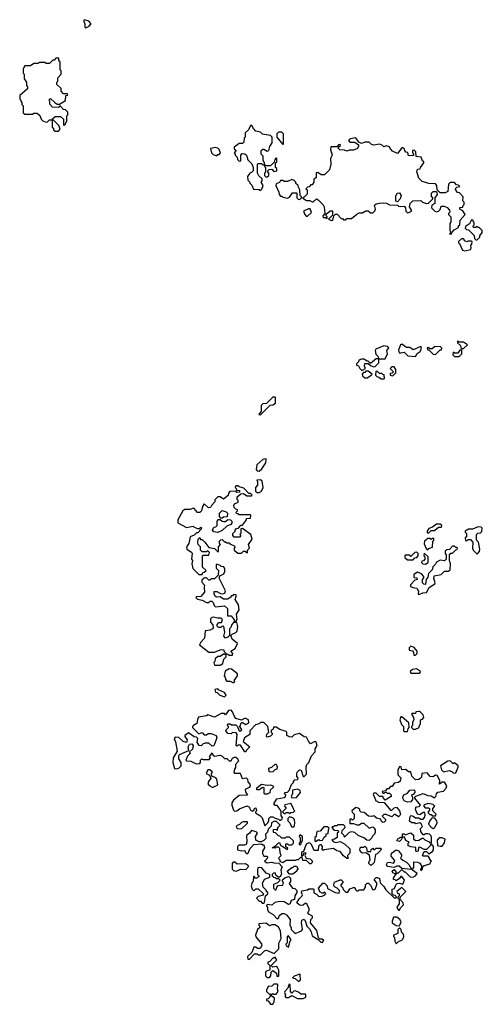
# Model space of a CAD drawing. Extents: x 2889633 to 3052318, y 540750 to 918690.
# Tile 323 of 656: x 2907990 to 2912112, y 797400 to 806172. Entities that reach past the tile are written whole.
import ezdxf

# ---------------------------------------------------------------- set-up
doc = ezdxf.new("R2010")
doc.units = 0

msp = doc.modelspace()

# ---------------------------------------------------------------- linework, layer by layer
at = {"layer": '0CON02XD'}
for points in [[(2908575, 806100), (2908585, 806102.5), (2908610, 806115), (2908627.5, 806135), (2908605, 806157.5), (2908568.3, 806171.7), (2908560, 806165), (2908560, 806155), (2908570, 806135), (2908570, 806105), (2908575, 806100)], [(2908385, 805230), (2908398.3, 805241.7), (2908400, 805255), (2908410, 805265), (2908410, 805315), (2908420, 805325), (2908418.3, 805348.3), (2908398.3, 805368.3), (2908381.7, 805371.7), (2908355, 805400), (2908345, 805400), (2908335, 805390), (2908281.7, 805391.7), (2908258.3, 805418.3), (2908260, 805445), (2908250, 805455), (2908265, 805470), (2908303, 805433), (2908325, 805420), (2908345, 805420), (2908398.3, 805451.7), (2908400, 805495), (2908420, 805500), (2908415, 805510), (2908381.7, 805511.7), (2908360, 805535), (2908358.3, 805558.3), (2908320, 805595), (2908320, 805615), (2908330, 805625), (2908330, 805655), (2908360, 805685), (2908360, 805715), (2908350, 805725), (2908350, 805795), (2908340, 805805), (2908338.3, 805828.3), (2908311.7, 805828.3), (2908298.3, 805811.7), (2908285, 805810), (2908255, 805780), (2908225, 805780), (2908215, 805790), (2908165, 805790), (2908155, 805780), (2908115, 805780), (2908085, 805760), (2908035, 805760), (2908020, 805735), (2908020, 805695), (2908030, 805685), (2908030, 805645), (2908050, 805615), (2908050, 805585), (2908060, 805575), (2908060, 805555), (2907990, 805495), (2907990, 805465), (2908000, 805455), (2908000, 805445), (2908010, 805435), (2908010, 805415), (2908020, 805405), (2908021.7, 805341.7), (2908035, 805330), (2908105, 805330), (2908115, 805340), (2908145, 805340), (2908168.3, 805318.3), (2908180, 805285), (2908195, 805270), (2908225, 805260), (2908238.3, 805261.7), (2908255, 805280), (2908280, 805280), (2908281.7, 805288.3), (2908305, 805310), (2908355, 805310), (2908380, 805285), (2908380, 805235), (2908385, 805230)], [(2908335, 805180), (2908350, 805195), (2908338.3, 805228.3), (2908288.3, 805278.3), (2908280, 805280), (2908280, 805215), (2908290, 805205), (2908291.7, 805191.7), (2908305, 805180), (2908335, 805180)], [(2910135, 804650), (2910148.3, 804661.7), (2910160, 804695), (2910140, 804725), (2910150, 804735), (2910150, 804755), (2910121.7, 804781.7), (2910110, 804805), (2910110, 804885), (2910115, 804890), (2910145, 804890), (2910155, 804880), (2910170, 804880), (2910170, 804895), (2910158.3, 804918.3), (2910160, 804955), (2910140, 804975), (2910140, 805005), (2910155, 805017.5), (2910165, 805017.5), (2910195, 805000), (2910210, 805005), (2910218.3, 805041.7), (2910240, 805075), (2910240, 805125), (2910225, 805140), (2910153, 805153), (2910135, 805170), (2910095, 805180), (2910071.7, 805201.7), (2910058.3, 805228.3), (2910045, 805230), (2910028.3, 805191.7), (2910000, 805165), (2910000, 805125), (2909990, 805115), (2909988.3, 805081.7), (2909975, 805070), (2909945, 805070), (2909900, 805035), (2909901.7, 805021.7), (2909920, 805005), (2909900, 804985), (2909910, 804975), (2909910, 804965), (2909928.3, 804948.3), (2909930, 804925), (2909945, 804910), (2909960, 804915), (2909960, 804965), (2909971.7, 804978.3), (2909997, 804977), (2910010, 804965), (2910023, 804923), (2910058.3, 804888.3), (2910070, 804855), (2910070, 804825), (2910055, 804810), (2910040, 804805), (2910020, 804775), (2910023, 804743), (2910040, 804725), (2910040, 804715), (2910058.3, 804698.3), (2910071.7, 804661.7), (2910125, 804660), (2910135, 804650)], [(2910335, 805060), (2910340, 805065), (2910340, 805155), (2910325, 805170), (2910295, 805170), (2910280, 805155), (2910280, 805125), (2910335, 805060)], [(2911835, 804260), (2911841.7, 804278.3), (2911861.7, 804298.3), (2911898.3, 804321.7), (2911900, 804335), (2911910, 804345), (2911913, 804387), (2911960, 804435), (2911938.3, 804468.3), (2911910, 804485), (2911911.7, 804498.3), (2911938.3, 804501.7), (2911940, 804515), (2911950, 804525), (2911950, 804545), (2911938.3, 804558.3), (2911940, 804595), (2911908.3, 804628.3), (2911891.7, 804631.7), (2911870, 804665), (2911885, 804680), (2911910, 804685), (2911898.3, 804698.3), (2911881.7, 804701.7), (2911865, 804720), (2911825, 804720), (2911810, 804705), (2911805, 804640), (2911781.7, 804628.3), (2911735, 804630), (2911710, 804655), (2911707.5, 804695), (2911695, 804710), (2911635, 804712.5), (2911575, 804730), (2911545, 804760), (2911527.5, 804815), (2911535, 804840), (2911558.3, 804841.7), (2911560, 804855), (2911590, 804895), (2911590, 804905), (2911580, 804915), (2911568.3, 804948.3), (2911521.7, 804951.7), (2911520, 804995), (2911505, 805010), (2911490, 805005), (2911490, 804985), (2911500, 804975), (2911498.3, 804961.7), (2911455, 804960), (2911448.3, 804988.3), (2911431.7, 804991.7), (2911420, 805005), (2911418.3, 805018.3), (2911405, 805030), (2911395, 805030), (2911355, 804980), (2911310.7, 805000.7), (2911290, 805025), (2911285, 805040), (2911255, 805047.5), (2911235, 805040), (2911220, 805055), (2911195, 805062.5), (2911145, 805052.5), (2911125, 805060), (2911105, 805080), (2911065, 805080), (2911035, 805070), (2911011.7, 805081.7), (2910985, 805120), (2910935, 805110), (2910920, 805095), (2910931.7, 805081.7), (2910975, 805080), (2911008.3, 805058.3), (2911010, 805045), (2911000, 805025), (2910965, 805010), (2910925, 805010), (2910905, 805000), (2910885, 805010), (2910841.7, 805011.7), (2910830, 805025), (2910830, 805035), (2910848.3, 805051.7), (2910845, 805060), (2910831.7, 805058.3), (2910815, 805040), (2910761.7, 805038.3), (2910760, 805015), (2910772.5, 804965), (2910760, 804935), (2910762.5, 804885), (2910750, 804835), (2910705, 804790), (2910675, 804790), (2910645, 804810), (2910631.7, 804808.3), (2910630, 804765), (2910611.7, 804748.3), (2910610, 804725), (2910595, 804700), (2910585, 804700), (2910568.3, 804681.7), (2910555, 804680), (2910540, 804665), (2910550, 804655), (2910551.7, 804618.3), (2910525, 804590), (2910511.7, 804588.3), (2910511.7, 804581.7), (2910545, 804560), (2910575, 804560), (2910595, 804550), (2910605, 804550), (2910633, 804577), (2910648.3, 804568.3), (2910693, 804523), (2910702.5, 804505), (2910710, 804445), (2910690, 804425), (2910695, 804410), (2910715, 804410), (2910728.3, 804401.7), (2910730, 804415), (2910720, 804425), (2910721.7, 804438.3), (2910755, 804470), (2910778.3, 804468.3), (2910778.3, 804431.7), (2910740, 804395), (2910765, 804382.5), (2910780, 804385), (2910790, 804425), (2910805, 804440), (2910818.3, 804438.3), (2910855, 804400), (2910865, 804400), (2910875, 804390), (2910895, 804390), (2910905, 804400), (2910945, 804400), (2910995, 804440), (2911015, 804450), (2911045, 804450), (2911075, 804470), (2911095, 804470), (2911115, 804450), (2911135, 804450), (2911155, 804470), (2911160, 804485), (2911151.7, 804518.3), (2911165, 804530), (2911195, 804537.5), (2911235, 804540), (2911257, 804537), (2911285, 804522.5), (2911355, 804520), (2911365, 804510), (2911385, 804507.5), (2911415, 804510), (2911427, 804497), (2911430, 804465), (2911445, 804450), (2911457, 804453), (2911480, 804465), (2911480, 804475), (2911462.5, 804505), (2911470, 804535), (2911491.7, 804558.3), (2911565, 804560), (2911580, 804545), (2911613, 804533), (2911631.7, 804538.3), (2911670, 804575), (2911670, 804585), (2911660, 804595), (2911660, 804625), (2911675, 804640), (2911705, 804640), (2911710, 804615), (2911690, 804585), (2911690, 804535), (2911661.7, 804518.3), (2911660, 804495), (2911690, 804465), (2911705, 804460), (2911720, 804465), (2911735, 804480), (2911745, 804510), (2911771.7, 804511.7), (2911799.3, 804499.3), (2911820, 804475), (2911821.7, 804458.3), (2911810, 804445), (2911810, 804435), (2911830, 804415), (2911832.5, 804395), (2911831.7, 804368.3), (2911822.5, 804355), (2911822.5, 804295), (2911830, 804275), (2911820, 804265), (2911835, 804260)], [(2909745, 804960), (2909755, 804970), (2909768.3, 804971.7), (2909780, 804985), (2909766.4, 805016.4), (2909755, 805027.5), (2909735, 805032.5), (2909690, 805025), (2909700, 804985), (2909715, 804970), (2909745, 804960)], [(2910185, 804770), (2910195, 804772.5), (2910210, 804785), (2910210, 804805), (2910200, 804815), (2910200, 804825), (2910211.7, 804838.3), (2910235, 804840), (2910255, 804820), (2910280, 804825), (2910280, 804845), (2910270, 804855), (2910270, 804895), (2910280, 804905), (2910280, 804935), (2910275, 804940), (2910263, 804927), (2910258.3, 804901.7), (2910225, 804870), (2910185, 804870), (2910170, 804880), (2910170, 804865), (2910180, 804855), (2910180, 804815), (2910170, 804805), (2910170, 804785), (2910185, 804770)], [(2910485, 804570), (2910500, 804585), (2910500, 804595), (2910490, 804605), (2910487, 804657), (2910470, 804685), (2910470, 804695), (2910451.7, 804711.7), (2910450, 804725), (2910435, 804740), (2910415, 804747.5), (2910375, 804730), (2910345, 804730), (2910335, 804740), (2910315, 804740), (2910305, 804720), (2910275, 804710), (2910272.5, 804695), (2910300, 804635), (2910303, 804613), (2910315, 804600), (2910325, 804600), (2910335, 804590), (2910375, 804582.5), (2910395, 804590), (2910421.7, 804628.3), (2910455, 804630), (2910460, 804625), (2910460, 804585), (2910471.7, 804571.7), (2910485, 804570)], [(2911355, 804550), (2911340, 804555), (2911340.7, 804599.3), (2911353.6, 804626.4), (2911375, 804630), (2911387.5, 804605), (2911380, 804575), (2911355, 804550)], [(2910555, 804420), (2910590, 804455), (2910577, 804487), (2910563, 804487), (2910520, 804465), (2910530, 804435), (2910541.7, 804421.7), (2910555, 804420)], [(2912065, 804210), (2912090, 804235), (2912090, 804245), (2912110, 804275), (2912110, 804295), (2912085, 804320), (2912075, 804320), (2912065, 804330), (2912055, 804320), (2912031.7, 804321.7), (2912030, 804335), (2912040, 804345), (2912040, 804365), (2912030, 804375), (2912030, 804385), (2912015, 804390), (2911998.3, 804351.7), (2911961.7, 804328.3), (2911960, 804315), (2911971.7, 804301.7), (2911988.3, 804298.3), (2912038.3, 804248.3), (2912041.7, 804221.7), (2912055, 804210), (2912065, 804210)], [(2911955, 804113.8), (2912007.5, 804125), (2912012.5, 804135), (2912010, 804165), (2912017, 804173), (2912020, 804195), (2912015, 804200), (2911985, 804200), (2911973, 804193), (2911951.7, 804201.7), (2911948.3, 804218.3), (2911925, 804220), (2911900, 804195), (2911900, 804185), (2911908.3, 804178.3), (2911935, 804117.5), (2911955, 804113.8)], [(2911245, 803150), (2911267.5, 803195), (2911260, 803225), (2911278.3, 803248.3), (2911265, 803260), (2911235, 803267.5), (2911163.6, 803236.4), (2911157.5, 803225), (2911163, 803193), (2911180, 803175), (2911190, 803150), (2911245, 803150)], [(2911515, 803170), (2911530.7, 803199.3), (2911557.5, 803215), (2911570, 803245), (2911565, 803260), (2911495, 803230), (2911465, 803250), (2911435, 803250), (2911395, 803282.5), (2911383.6, 803276.4), (2911363.6, 803226.4), (2911370, 803205), (2911385, 803202.5), (2911415, 803210), (2911448.3, 803178.3), (2911515, 803170)], [(2911695, 803190), (2911735, 803230), (2911748.3, 803231.7), (2911750, 803245), (2911735, 803260), (2911685, 803257.5), (2911665, 803240), (2911645, 803240), (2911635, 803250), (2911621.7, 803248.3), (2911625, 803230), (2911638.3, 803228.3), (2911675, 803192.5), (2911695, 803190)], [(2911865, 803170), (2911905, 803172.5), (2911930, 803195), (2911928.3, 803228.3), (2911911.7, 803228.3), (2911895, 803200), (2911865, 803200), (2911851.7, 803208.3), (2911850, 803185), (2911865, 803170)], [(2911935, 803240), (2911945, 803242.5), (2911980, 803275), (2911945, 803300), (2911905, 803300), (2911891.7, 803308.3), (2911891.7, 803291.7), (2911918.3, 803268.3), (2911921.7, 803251.7), (2911935, 803240)], [(2911045, 803050), (2911070, 803065), (2911062.5, 803085), (2911065, 803110), (2911095, 803110), (2911115, 803090), (2911145, 803080), (2911158.3, 803081.7), (2911190, 803115), (2911190, 803150), (2911165, 803150), (2911115, 803110), (2911095, 803130), (2911085, 803130), (2911055, 803147.5), (2911035, 803147.5), (2911011.7, 803138.3), (2911010, 803125), (2910990, 803105), (2910990, 803095), (2911008.3, 803088.3), (2911020, 803065), (2911035, 803050), (2911045, 803050)], [(2911315, 803000), (2911340, 803025), (2911340, 803055), (2911325, 803080), (2911305, 803080), (2911290, 803065), (2911320, 803035), (2911308.3, 803021.7), (2911291.7, 803018.3), (2911290, 803005), (2911315, 803000)], [(2911065, 802980), (2911085, 802982.5), (2911110, 802995), (2911130, 803015), (2911095, 803040), (2911075, 803040), (2911065, 803030), (2911051.7, 803028.3), (2911040, 803015), (2911045, 803000), (2911065, 802980)], [(2911210.7, 802970.7), (2911235, 802972.5), (2911240, 802975), (2911238.3, 803008.3), (2911225, 803010), (2911215, 803020), (2911195, 803020), (2911175, 803040), (2911161.7, 803038.3), (2911160, 803005), (2911171.7, 802991.7), (2911188.3, 802988.3), (2911210.7, 802970.7)], [(2910135, 802650), (2910221.7, 802738.3), (2910245, 802740), (2910270, 802755), (2910270, 802805), (2910265, 802810), (2910245, 802810), (2910188.3, 802751.7), (2910155, 802750), (2910140, 802735), (2910140, 802685), (2910120, 802655), (2910135, 802650)], [(2910125, 802150), (2910148.8, 802171.2), (2910182.5, 802225), (2910185, 802260), (2910155, 802252.5), (2910104.1, 802205.9), (2910097.5, 802165), (2910105, 802152.5), (2910125, 802150)], [(2909615, 801230), (2909621.7, 801248.3), (2909635, 801250), (2909650, 801265), (2909620, 801295), (2909620, 801395), (2909625, 801400), (2909675, 801400), (2909680, 801425), (2909665, 801440), (2909655, 801430), (2909615, 801430), (2909600, 801445), (2909600, 801475), (2909580, 801495), (2909577.5, 801515), (2909580, 801545), (2909595, 801560), (2909601.7, 801541.7), (2909615, 801540), (2909638.3, 801518.3), (2909675, 801470), (2909725, 801460), (2909755, 801430), (2909760, 801435), (2909760, 801475), (2909780, 801495), (2909770, 801505), (2909770, 801525), (2909781.7, 801538.3), (2909795, 801540), (2909815, 801520), (2909825, 801520), (2909835, 801510), (2909855, 801510), (2909865, 801500), (2909898.3, 801488.3), (2909910, 801475), (2909900, 801465), (2909900, 801445), (2909935, 801420), (2909965, 801420), (2909985, 801437.5), (2909997, 801437), (2910018.3, 801421.7), (2910020, 801445), (2910037.5, 801465), (2910030, 801495), (2910060, 801545), (2910050, 801585), (2909975, 801640), (2909960, 801635), (2909960, 801595), (2909950, 801585), (2909960, 801575), (2909948.3, 801561.7), (2909901.7, 801561.7), (2909890, 801575), (2909890, 801595), (2909910, 801615), (2909910, 801625), (2909921.7, 801638.3), (2909938.3, 801641.7), (2909961.7, 801668.3), (2909975, 801670), (2910010, 801715), (2910011.7, 801728.3), (2910045, 801730), (2910050, 801755), (2910045, 801760), (2909945, 801760), (2909935, 801770), (2909921.7, 801771.7), (2909920, 801785), (2909930, 801795), (2909930, 801805), (2909915, 801810), (2909900, 801825), (2909897.5, 801845), (2909905, 801857.5), (2909937, 801873), (2909937, 801887), (2909928.3, 801898.3), (2909928.3, 801921.7), (2909961.7, 801948.3), (2909985, 801950), (2910015, 801930), (2910055, 801930), (2910060, 801935), (2910045, 801950), (2910031.7, 801951.7), (2909988.3, 801998.3), (2909945, 802010), (2909935, 802020), (2909915, 802020), (2909910, 802005), (2909920, 801995), (2909921.7, 801981.7), (2909948.3, 801978.3), (2909948.3, 801961.7), (2909925, 801960), (2909915, 801970), (2909863, 801967), (2909850, 801955), (2909848.3, 801931.7), (2909805, 801900), (2909775, 801920), (2909755, 801920), (2909730, 801895), (2909730, 801875), (2909700, 801845), (2909690, 801825), (2909673, 801823), (2909635, 801857.5), (2909617.5, 801835), (2909610, 801795), (2909595, 801780), (2909575, 801780), (2909545, 801817.5), (2909535, 801820), (2909507.5, 801807.5), (2909461.7, 801808.3), (2909442.3, 801797.7), (2909397.5, 801715), (2909398.3, 801688.3), (2909475, 801647.5), (2909535, 801660), (2909545, 801650), (2909575, 801640), (2909595, 801640), (2909605, 801650), (2909610, 801645), (2909608.3, 801631.7), (2909578.3, 801601.7), (2909565, 801600), (2909545, 801580), (2909510, 801565), (2909497.5, 801505), (2909482.5, 801485), (2909477.5, 801465), (2909480, 801455), (2909519.3, 801429.3), (2909527, 801417), (2909520, 801365), (2909530, 801355), (2909522.5, 801325), (2909531.7, 801281.7), (2909585, 801230), (2909615, 801230)], [(2910125, 801960), (2910145, 801972.5), (2910160, 802005), (2910151.7, 802061.7), (2910135, 802072.5), (2910101.7, 802068.3), (2910110, 802055), (2910110, 802025), (2910090, 802005), (2910091.7, 801971.7), (2910105, 801960), (2910125, 801960)], [(2909795, 801730), (2909781.7, 801731.7), (2909770, 801745), (2909770, 801775), (2909795, 801800), (2909828.3, 801788.3), (2909840, 801775), (2909838.3, 801741.7), (2909805, 801740), (2909795, 801730)], [(2909755, 801602.5), (2909718.3, 801608.3), (2909707.5, 801625), (2909720.7, 801649.3), (2909737, 801653), (2909750, 801665), (2909750, 801705), (2909761.7, 801718.3), (2909775, 801720), (2909793, 801703), (2909805, 801700), (2909825, 801700), (2909845, 801720), (2909867, 801717), (2909880, 801705), (2909880, 801685), (2909870, 801675), (2909835, 801660), (2909795, 801620), (2909755, 801602.5)], [(2911635, 801600), (2911655, 801620), (2911685, 801620), (2911708.3, 801641.7), (2911725, 801650), (2911748.3, 801651.7), (2911750, 801665), (2911737, 801677), (2911705, 801677.5), (2911668.3, 801651.7), (2911635, 801640), (2911620, 801615), (2911621.7, 801601.7), (2911635, 801600)], [(2912065, 801410), (2912087, 801433), (2912090, 801455), (2912077, 801517), (2912060, 801535), (2912060, 801585), (2912073, 801597), (2912095, 801600), (2912108.3, 801611.7), (2912111.7, 801641.7), (2912101.7, 801651.7), (2912075, 801652.5), (2912025, 801632.5), (2911988.3, 801631.7), (2911960, 801615), (2911960, 801605), (2911970, 801595), (2911970, 801565), (2911960, 801555), (2911961.7, 801531.7), (2911975, 801530), (2911985, 801540), (2912005, 801540), (2912028.3, 801518.3), (2912023, 801463), (2912030, 801445), (2912065, 801410)], [(2911545, 801050), (2911555, 801052.5), (2911583, 801067), (2911615, 801070), (2911637, 801113), (2911690, 801145), (2911692.5, 801155), (2911680, 801195), (2911681.7, 801218.3), (2911745, 801230), (2911775, 801260), (2911811.7, 801258.3), (2911825, 801270), (2911827.5, 801325), (2911820, 801355), (2911820, 801405), (2911831.7, 801418.3), (2911845, 801420), (2911875, 801450), (2911888.3, 801451.7), (2911890, 801465), (2911885, 801470), (2911875, 801470), (2911865, 801480), (2911845, 801480), (2911818.3, 801451.7), (2911795, 801450), (2911781.7, 801438.3), (2911780, 801415), (2911790, 801405), (2911790, 801365), (2911775, 801350), (2911735, 801357.5), (2911705, 801340), (2911695, 801320), (2911671.7, 801298.3), (2911665, 801270), (2911633, 801237), (2911627.5, 801205), (2911610, 801185), (2911605, 801140), (2911591.7, 801141.7), (2911580, 801155), (2911580, 801185), (2911591.7, 801198.3), (2911591.7, 801211.7), (2911570, 801235), (2911535, 801250), (2911501.7, 801228.3), (2911501.7, 801201.7), (2911528.3, 801198.3), (2911530, 801185), (2911511.7, 801178.3), (2911471.7, 801138.3), (2911473, 801123), (2911493, 801113), (2911528.3, 801108.3), (2911541.7, 801081.7), (2911540, 801055), (2911545, 801050)], [(2911625, 801450), (2911635, 801460), (2911668.3, 801471.7), (2911670, 801525), (2911680, 801535), (2911678.3, 801548.3), (2911665, 801550), (2911655, 801540), (2911645, 801550), (2911625, 801550), (2911597.5, 801525), (2911593, 801503), (2911611.7, 801461.7), (2911625, 801450)], [(2911495, 801360), (2911511.7, 801378.3), (2911528.3, 801381.7), (2911540, 801395), (2911540, 801415), (2911527, 801427), (2911510, 801425), (2911475, 801390), (2911465, 801400), (2911425, 801400), (2911420, 801395), (2911421.7, 801381.7), (2911445, 801360), (2911495, 801360)], [(2911605, 801322.5), (2911630, 801335), (2911630, 801385), (2911595, 801420), (2911590, 801395), (2911600, 801385), (2911600, 801365), (2911588.3, 801351.7), (2911571.7, 801348.3), (2911570, 801335), (2911583, 801323), (2911605, 801322.5)], [(2909915, 800810), (2909927, 800827), (2909922.5, 800875), (2909946.7, 800915), (2909939.5, 800959.5), (2909910, 801005), (2909920, 801035), (2909918.3, 801048.3), (2909895, 801050), (2909885, 801040), (2909875, 801040), (2909868.3, 801021.7), (2909855, 801020), (2909845, 801010), (2909805, 801010), (2909775, 801030), (2909745, 801027.5), (2909733.3, 801033.3), (2909723, 801053), (2909723, 801077), (2909747, 801077), (2909778.3, 801058.3), (2909795, 801057.5), (2909816.4, 801063.6), (2909822.5, 801085), (2909767.5, 801195), (2909771.7, 801218.3), (2909807.5, 801235), (2909816.7, 801255), (2909817, 801277), (2909808.3, 801298.3), (2909785, 801300), (2909775, 801310), (2909745, 801320), (2909740, 801315), (2909740, 801285), (2909760, 801265), (2909758.3, 801221.7), (2909725, 801190), (2909695, 801190), (2909685, 801180), (2909675, 801180), (2909655, 801200), (2909645, 801200), (2909633, 801197), (2909611.7, 801178.3), (2909611.7, 801161.7), (2909637.5, 801135), (2909632.5, 801115), (2909637, 801073), (2909605, 801032.5), (2909565, 801030), (2909560, 801025), (2909575, 801010), (2909615, 801000), (2909655, 800980), (2909675, 800980), (2909688.3, 800991.7), (2909701.7, 800991.7), (2909715, 800980), (2909723, 800953), (2909735, 800940), (2909815, 800950), (2909840, 800925), (2909841.7, 800861.7), (2909875, 800860), (2909900, 800825), (2909901.7, 800811.7), (2909915, 800810)], [(2909885, 800510), (2909890, 800525), (2909870, 800545), (2909910, 800570), (2909930, 800615), (2909883.6, 800653.6), (2909870, 800685), (2909881.7, 800698.3), (2909917, 800713), (2909927.5, 800725), (2909933.3, 800765), (2909925, 800800), (2909895, 800800), (2909880, 800785), (2909871.7, 800758.3), (2909860, 800745), (2909860, 800685), (2909845, 800670), (2909825, 800662.5), (2909808.3, 800678.3), (2909817.5, 800715), (2909810, 800765), (2909795, 800770), (2909781.7, 800758.3), (2909765, 800757.5), (2909753.6, 800763.6), (2909750, 800775), (2909750, 800785), (2909765, 800800), (2909788.3, 800801.7), (2909798.3, 800828.3), (2909785, 800840), (2909755, 800840), (2909715, 800850), (2909703, 800847), (2909690, 800835), (2909690, 800805), (2909711.7, 800781.7), (2909712.5, 800755), (2909706.4, 800743.6), (2909686.4, 800733.6), (2909641.7, 800728.3), (2909637, 800663), (2909602.5, 800625), (2909593, 800603), (2909675, 800537.5), (2909725, 800537.5), (2909775, 800557.5), (2909805, 800560), (2909811.7, 800541.7), (2909831.7, 800521.7), (2909845, 800520), (2909855, 800510), (2909885, 800510)], [(2909775, 800420), (2909800, 800435), (2909810, 800475), (2909830, 800495), (2909828.3, 800508.3), (2909815, 800520), (2909805, 800520), (2909775, 800500), (2909755, 800500), (2909733, 800477), (2909730, 800455), (2909720, 800445), (2909725, 800420), (2909775, 800420)], [(2911515, 800510), (2911530, 800525), (2911530, 800545), (2911505, 800580), (2911475, 800590), (2911460, 800575), (2911460, 800555), (2911488.3, 800548.3), (2911500, 800535), (2911501.7, 800511.7), (2911515, 800510)], [(2909895, 800262.5), (2909907.5, 800275), (2909900, 800285), (2909930, 800325), (2909930, 800345), (2909877, 800387), (2909855, 800390), (2909821.7, 800368.3), (2909812.5, 800325), (2909820, 800315), (2909823, 800293), (2909835, 800280), (2909865, 800280), (2909895, 800262.5)], [(2911555, 800350), (2911560, 800365), (2911525, 800387.5), (2911488.3, 800381.7), (2911470, 800365), (2911475, 800350), (2911555, 800350)], [(2909815, 800140), (2909830, 800155), (2909815, 800177.5), (2909761.7, 800201.7), (2909755, 800210), (2909730, 800205), (2909735, 800180), (2909748.3, 800178.3), (2909773.3, 800153.3), (2909815, 800140)], [(2910175, 798990), (2910197, 799013), (2910210, 799035), (2910210, 799055), (2910225, 799070), (2910245, 799070), (2910265, 799057.5), (2910295, 799050), (2910305, 799040), (2910315, 799040), (2910328.3, 799051.7), (2910330, 799065), (2910318.3, 799078.3), (2910320, 799115), (2910310, 799135), (2910285, 799170), (2910265, 799170), (2910253, 799187), (2910280, 799230), (2910347, 799243), (2910358.3, 799251.7), (2910360, 799265), (2910350, 799275), (2910351.7, 799288.3), (2910375, 799290), (2910390, 799305), (2910411.7, 799358.3), (2910430, 799375), (2910430, 799385), (2910441.7, 799398.3), (2910468.3, 799401.7), (2910470, 799415), (2910458.3, 799428.3), (2910458.3, 799451.7), (2910463, 799467), (2910481.7, 799488.3), (2910497, 799487), (2910515, 799430), (2910525, 799430), (2910545, 799450), (2910542.5, 799515), (2910547.5, 799535), (2910567.5, 799555), (2910590, 799615), (2910621.7, 799648.3), (2910623, 799677), (2910640, 799705), (2910630, 799735), (2910625, 799740), (2910615, 799737.5), (2910581.7, 799721.7), (2910563, 799743), (2910545, 799780), (2910523.3, 799783.3), (2910481.7, 799811.7), (2910435, 799800), (2910415, 799780), (2910393, 799783), (2910370, 799795), (2910370, 799825), (2910365, 799830), (2910308.3, 799848.3), (2910275, 799870), (2910251.7, 799868.3), (2910248.3, 799851.7), (2910231.7, 799838.3), (2910230, 799825), (2910240, 799815), (2910240, 799805), (2910225, 799790), (2910195, 799780), (2910190, 799785), (2910193, 799807), (2910210, 799825), (2910200, 799875), (2910165, 799910), (2910135, 799910), (2910125, 799900), (2910091.7, 799888.3), (2910040, 799835), (2910040, 799805), (2909992.5, 799775), (2909981.7, 799741.7), (2910040, 799695), (2910010, 799665), (2910005, 799650), (2909995, 799650), (2909958.3, 799708.3), (2909935, 799710), (2909925, 799700), (2909920, 799705), (2909927.5, 799805), (2909918.3, 799818.3), (2909885, 799820), (2909875, 799810), (2909845, 799812.5), (2909827.5, 799835), (2909830, 799845), (2909850, 799865), (2909850, 799875), (2909840, 799885), (2909845, 799900), (2909865, 799897.5), (2909878.3, 799888.3), (2909915, 799890), (2909930, 799875), (2909941.7, 799841.7), (2909955, 799832.5), (2909970, 799845), (2909950, 799875), (2909965, 799910), (2909975, 799910), (2910005, 799892.5), (2910031.7, 799908.3), (2910027.5, 799935), (2910005, 799947.5), (2909993, 799947), (2909965, 799930), (2909917, 799947), (2909903, 799963), (2909887, 800007), (2909875, 800020), (2909851.7, 800018.3), (2909825, 799980), (2909815, 799990), (2909785, 799990), (2909725, 799957.5), (2909665, 799980), (2909655, 799970), (2909583, 799957), (2909573, 799937), (2909568.3, 799901.7), (2909540, 799885), (2909530, 799875), (2909530, 799865), (2909585, 799810), (2909615, 799820), (2909635, 799800), (2909655, 799800), (2909668.3, 799811.7), (2909695, 799812.5), (2909740, 799795), (2909747.5, 799775), (2909718.3, 799701.7), (2909705, 799700), (2909675, 799727.5), (2909643, 799727), (2909625, 799720), (2909607, 799703), (2909590, 799705), (2909572.5, 799735), (2909578.3, 799768.3), (2909565, 799780), (2909545, 799782.5), (2909495, 799817.5), (2909460, 799795), (2909460, 799785), (2909482.5, 799755), (2909477, 799733), (2909445, 799740), (2909407, 799777), (2909375, 799780), (2909367.5, 799765), (2909379.3, 799739.3), (2909392.5, 799655), (2909357.5, 799595), (2909353.8, 799555), (2909370.7, 799500.7), (2909385, 799497.5), (2909406.4, 799503.6), (2909430, 799525), (2909430, 799555), (2909407, 799587), (2909407, 799613), (2909413.3, 799626.7), (2909498.3, 799661.7), (2909492.5, 799695), (2909501.7, 799718.3), (2909525, 799720), (2909537, 799707), (2909528.3, 799671.7), (2909501.7, 799648.3), (2909507.5, 799635), (2909485, 799610), (2909470, 799575), (2909475, 799570), (2909515, 799567.5), (2909563, 799543), (2909590, 799545), (2909600, 799555), (2909600, 799575), (2909613, 799587), (2909625, 799580), (2909678.3, 799581.7), (2909690, 799595), (2909680, 799605), (2909705, 799640), (2909711.7, 799621.7), (2909725, 799610), (2909775, 799620), (2909795, 799610), (2909815, 799590), (2909835, 799590), (2909855, 799570), (2909875, 799570), (2909887, 799593), (2909905, 799602.5), (2909915, 799602.5), (2909929.3, 799589.3), (2909940, 799565), (2909913, 799537), (2909911.7, 799508.3), (2909902.5, 799495), (2909898.3, 799468.3), (2909905, 799460), (2909955, 799460), (2909973, 799413), (2910008.3, 799418.3), (2910020, 799405), (2910023, 799383), (2910041.7, 799361.7), (2910042.5, 799345), (2910035, 799330), (2910000, 799315), (2910003, 799293), (2910018.3, 799261.7), (2909945, 799260), (2909895, 799220), (2909880, 799195), (2909880, 799175), (2909895, 799130), (2909905, 799120), (2909925, 799122.5), (2909948.3, 799141.7), (2910015, 799166.7), (2910036.4, 799156.4), (2910043.9, 799133.9), (2910065, 799120), (2910078.3, 799131.7), (2910081.7, 799148.3), (2910095, 799150), (2910100, 799125), (2910090, 799115), (2910090, 799105), (2910130.7, 799080.7), (2910150.7, 799060.7), (2910175, 798990)], [(2911515, 799850), (2911550, 799865), (2911553, 799887), (2911560, 799895), (2911560, 799935), (2911578.3, 799941.7), (2911590, 799955), (2911585, 799980), (2911555, 800007.5), (2911545, 800010), (2911520, 800005), (2911515, 799990), (2911485, 799990), (2911480, 799985), (2911500, 799955), (2911502.5, 799935), (2911490, 799915), (2911490, 799885), (2911480, 799875), (2911480, 799865), (2911495, 799850), (2911515, 799850)], [(2911445, 799830), (2911450, 799855), (2911460, 799865), (2911457, 799907), (2911395, 799960), (2911385, 799960), (2911376.7, 799935), (2911393, 799893), (2911410, 799875), (2911410, 799835), (2911415, 799830), (2911445, 799830)], [(2910225, 799467.5), (2910211.7, 799471.7), (2910210, 799505), (2910237, 799513), (2910265, 799540), (2910275, 799540), (2910282.5, 799515), (2910280, 799495), (2910261.7, 799488.3), (2910245, 799472.5), (2910225, 799467.5)], [(2911855, 799460), (2911875, 799462.5), (2911897, 799513), (2911896.7, 799525), (2911865, 799550), (2911853, 799543), (2911825, 799570), (2911805, 799567.5), (2911740, 799525), (2911748.3, 799488.3), (2911765, 799472.5), (2911815, 799482.5), (2911840, 799475), (2911855, 799460)], [(2909715, 799333.3), (2909756.7, 799355), (2909746.7, 799406.7), (2909738.3, 799418.3), (2909701.7, 799431.7), (2909700, 799455), (2909707.5, 799467.5), (2909685, 799490), (2909665, 799490), (2909650, 799455), (2909680, 799440), (2909692.5, 799415), (2909672.5, 799385), (2909667.5, 799365), (2909679.3, 799349.3), (2909705, 799333.3), (2909715, 799333.3)], [(2910685, 797950), (2910698.3, 797968.3), (2910685, 797980), (2910665, 797980), (2910651.7, 797991.7), (2910637, 798057), (2910580, 798125), (2910583, 798157), (2910598.3, 798171.7), (2910600, 798185), (2910565, 798202.5), (2910557.5, 798215), (2910570, 798235), (2910570, 798255), (2910550, 798285), (2910550, 798295), (2910535, 798300), (2910517, 798283), (2910495, 798280), (2910480, 798285), (2910460, 798305), (2910480.7, 798339.3), (2910507.5, 798365), (2910510, 798375), (2910500, 798395), (2910505, 798410), (2910555, 798420), (2910565, 798430), (2910605, 798430), (2910610, 798425), (2910611.7, 798391.7), (2910635, 798380), (2910655, 798360), (2910685, 798362.5), (2910710, 798375), (2910717, 798387), (2910705, 798400), (2910695, 798390), (2910685, 798390), (2910663.3, 798403.3), (2910652.5, 798435), (2910691.7, 798478.3), (2910705, 798480), (2910730, 798455), (2910731.7, 798431.7), (2910800, 798395), (2910835, 798390), (2910840, 798415), (2910820, 798435), (2910800, 798445), (2910790, 798455), (2910790, 798465), (2910795, 798487.5), (2910845, 798510), (2910855, 798510), (2910870, 798495), (2910870, 798485), (2910850, 798465), (2910850, 798455), (2910868.3, 798438.3), (2910871.7, 798421.7), (2910895, 798400), (2910915, 798400), (2910931.7, 798428.3), (2910965, 798440), (2910975, 798440), (2910981.7, 798421.7), (2910995, 798410), (2911005, 798410), (2911015, 798420), (2911055, 798420), (2911070, 798445), (2911070, 798465), (2911085, 798480), (2911098.3, 798478.3), (2911118.3, 798458.3), (2911133.6, 798423.6), (2911145, 798420), (2911157.5, 798425), (2911172.5, 798465), (2911171.7, 798481.7), (2911150, 798505), (2911150, 798515), (2911165, 798530), (2911175, 798530), (2911195, 798520), (2911203, 798483), (2911235, 798450), (2911250.7, 798420.7), (2911325, 798350), (2911345, 798350), (2911348.3, 798358.3), (2911335, 798370), (2911321.7, 798371.7), (2911310, 798385), (2911310, 798425), (2911328.3, 798431.7), (2911340, 798465), (2911353, 798477), (2911375, 798480), (2911405, 798470), (2911417.5, 798505), (2911395, 798540), (2911385, 798540), (2911375, 798520), (2911345, 798500), (2911335, 798510), (2911321.7, 798511.7), (2911320, 798525), (2911340, 798560), (2911315, 798570), (2911310, 798585), (2911325, 798600), (2911335, 798590), (2911340, 798585), (2911340, 798560), (2911345, 798560), (2911355, 798570), (2911365, 798570), (2911395, 798600), (2911415, 798580), (2911425, 798580), (2911470, 798535), (2911495, 798532.5), (2911516.4, 798543.6), (2911530, 798565), (2911490, 798595), (2911490, 798605), (2911501.7, 798618.3), (2911501.7, 798668.3), (2911535, 798667.5), (2911556.4, 798656.4), (2911570, 798635), (2911570, 798615), (2911560, 798605), (2911565, 798590), (2911580, 798605), (2911581.7, 798628.3), (2911593, 798637), (2911648.3, 798651.7), (2911650, 798665), (2911660, 798675), (2911640, 798695), (2911640, 798705), (2911628.3, 798718.3), (2911585, 798720), (2911580, 798725), (2911595, 798760), (2911615, 798760), (2911635, 798740), (2911669.3, 798760.7), (2911677.5, 798775), (2911677.5, 798805), (2911658.3, 798828.3), (2911651.7, 798828.3), (2911650, 798815), (2911615, 798780), (2911595, 798780), (2911555, 798800), (2911541.7, 798798.3), (2911540, 798765), (2911525, 798760), (2911520, 798765), (2911518.3, 798798.3), (2911475, 798802.5), (2911451.7, 798811.7), (2911450, 798835), (2911460, 798845), (2911430, 798860), (2911418.3, 798888.3), (2911400, 798890), (2911390, 798865), (2911375, 798850), (2911350, 798855), (2911360, 798875), (2911385, 798890), (2911400, 798890), (2911401.7, 798918.3), (2911415, 798920), (2911425, 798910), (2911475, 798926.7), (2911498.3, 798908.3), (2911500, 798875), (2911515, 798860), (2911547, 798863), (2911575, 798880), (2911585, 798880), (2911600, 798865), (2911638.3, 798848.3), (2911645, 798840), (2911658.3, 798841.7), (2911660, 798885), (2911655, 798900), (2911640, 798915), (2911625, 798920), (2911605, 798920), (2911595, 798910), (2911585, 798910), (2911565, 798940), (2911560, 798965), (2911580, 798985), (2911568.3, 799008.3), (2911555, 799017.5), (2911518.3, 799008.3), (2911505, 799017.5), (2911485, 799017.5), (2911463, 799033), (2911467.5, 799072.5), (2911478.3, 799081.7), (2911495, 799077.5), (2911515, 799060), (2911545, 799062.5), (2911565, 799050), (2911585, 799050), (2911597, 799063), (2911602.5, 799085), (2911598.3, 799108.3), (2911585, 799110), (2911555, 799087.5), (2911535, 799092.5), (2911517.5, 799135), (2911518.3, 799151.7), (2911525, 799160), (2911548.3, 799161.7), (2911560, 799175), (2911510, 799235), (2911510, 799245), (2911520, 799255), (2911585, 799277.5), (2911625, 799260), (2911657, 799257), (2911685, 799240), (2911698.3, 799251.7), (2911702.5, 799275), (2911715, 799290), (2911765, 799297.5), (2911790, 799325), (2911797, 799347), (2911775, 799380), (2911755, 799380), (2911731.7, 799361.7), (2911732.5, 799395), (2911708.3, 799438.3), (2911695, 799440), (2911675, 799427.5), (2911648.3, 799428.3), (2911621.7, 799461.7), (2911573.3, 799456.7), (2911570, 799425), (2911558.3, 799411.7), (2911547, 799403), (2911515, 799400), (2911483, 799433), (2911475, 799470), (2911455, 799470), (2911431.7, 799491.7), (2911395, 799490), (2911390, 799515), (2911375, 799520), (2911360, 799485), (2911360, 799445), (2911386.4, 799416.4), (2911380.7, 799389.3), (2911365, 799376.7), (2911325, 799370), (2911308.3, 799341.7), (2911295, 799340), (2911275, 799320), (2911261.7, 799318.3), (2911248.3, 799301.7), (2911220, 799295), (2911225, 799280), (2911235, 799280), (2911245, 799290), (2911255, 799290), (2911265, 799280), (2911285, 799280), (2911300, 799265), (2911298.3, 799251.7), (2911245, 799220), (2911230, 799235), (2911225, 799250), (2911195, 799250), (2911165, 799280), (2911145, 799280), (2911140, 799265), (2911152.5, 799245), (2911161.7, 799211.7), (2911175, 799210), (2911185, 799200), (2911238.3, 799198.3), (2911295, 799130), (2911305, 799130), (2911325, 799150), (2911346.4, 799156.4), (2911373.3, 799125), (2911382.5, 799095), (2911378.3, 799081.7), (2911365, 799070), (2911335, 799090), (2911325, 799090), (2911305, 799070), (2911255, 799090), (2911235, 799090), (2911220, 799075), (2911250, 799045), (2911250, 799035), (2911238.3, 799021.7), (2911225, 799020), (2911210, 799035), (2911208.3, 799048.3), (2911168.3, 799058.3), (2911145, 799080), (2911125, 799072.5), (2911096.4, 799076.4), (2911058.3, 799108.3), (2911031.7, 799111.7), (2911020, 799125), (2911020, 799135), (2911005, 799147.5), (2910985, 799152.5), (2910950, 799125), (2910951.7, 799111.7), (2910970, 799095), (2910970, 799055), (2910965, 799050), (2910955, 799040), (2910945, 799050), (2910931.7, 799048.3), (2910931.7, 799011.7), (2910965, 799010), (2910995, 798997.5), (2911015, 799000), (2911035, 799012.5), (2911055, 799012.5), (2911105, 798970), (2911135, 798980), (2911149.3, 798969.3), (2911157.5, 798955), (2911157.5, 798935), (2911150, 798915), (2911130, 798895), (2911128.3, 798881.7), (2911105, 798860), (2911083, 798863), (2911055, 798882.5), (2911005, 798902.5), (2910975, 798930), (2910945, 798937.5), (2910925, 798930), (2910885, 798890), (2910880, 798905), (2910860, 798925), (2910861.7, 798948.3), (2910890, 798975), (2910888.3, 798988.3), (2910875, 799000), (2910825, 799000), (2910815, 798990), (2910795, 798990), (2910785, 798980), (2910775, 798980), (2910770, 798975), (2910781.7, 798961.7), (2910795, 798952.5), (2910828.3, 798948.3), (2910830, 798935), (2910820, 798925), (2910820, 798885), (2910795, 798870), (2910770, 798865), (2910781.7, 798851.7), (2910805, 798842.5), (2910845, 798850), (2910886.4, 798826.4), (2910930, 798785), (2910930, 798745), (2910910, 798725), (2910910, 798715), (2910920, 798705), (2910915, 798700), (2910905, 798700), (2910873.6, 798723.6), (2910845, 798762.5), (2910815, 798766.7), (2910787, 798787), (2910702.5, 798777.5), (2910695, 798770), (2910680, 798785), (2910687.5, 798792.5), (2910687.5, 798805), (2910675, 798820), (2910665, 798820), (2910651.7, 798808.3), (2910648.3, 798771.7), (2910615, 798770), (2910590, 798825), (2910576.7, 798836.7), (2910565, 798837.5), (2910543.3, 798826.7), (2910518.3, 798761.7), (2910500, 798755), (2910500, 798725), (2910505, 798720), (2910518.3, 798731.7), (2910521.7, 798748.3), (2910538.3, 798748.3), (2910530, 798725), (2910541.7, 798701.7), (2910577, 798697), (2910597, 798677), (2910597, 798663), (2910585, 798650), (2910575, 798650), (2910545, 798680), (2910511.7, 798681.7), (2910508.3, 798698.3), (2910495, 798710), (2910471.7, 798688.3), (2910455, 798687.5), (2910445, 798680), (2910365, 798680), (2910335, 798660), (2910311.7, 798671.7), (2910310, 798685), (2910300, 798695), (2910303, 798707), (2910320, 798725), (2910310.7, 798750.7), (2910307.5, 798787.5), (2910295, 798800), (2910275, 798800), (2910265, 798790), (2910240, 798795), (2910268.3, 798811.7), (2910295, 798840), (2910308.3, 798838.3), (2910311.7, 798821.7), (2910328.3, 798808.3)], [(2910175, 799272.5), (2910168.3, 799278.3), (2910168.3, 799328.3), (2910155, 799330), (2910125, 799310), (2910101.7, 799311.7), (2910101.7, 799328.3), (2910145, 799360), (2910195, 799352.5), (2910225, 799356.7), (2910245, 799347.5), (2910250, 799335), (2910223, 799307), (2910220, 799285), (2910195, 799273.3), (2910175, 799272.5)], [(2910415, 799240), (2910455, 799242.5), (2910491.7, 799288.3), (2910490, 799305), (2910465, 799316.7), (2910421.7, 799308.3), (2910420, 799275), (2910410, 799255), (2910415, 799240)], [(2911445, 799200), (2911415, 799212.5), (2911402.5, 799235), (2911403.6, 799246.4), (2911413.3, 799266.7), (2911445, 799280), (2911465, 799307.5), (2911501.7, 799311.7), (2911511.7, 799301.7), (2911511.7, 799288.3), (2911495, 799270), (2911480, 799265), (2911490, 799245), (2911490, 799225), (2911475, 799202.5), (2911445, 799200)], [(2910395, 799100), (2910405, 799110), (2910428.3, 799111.7), (2910440, 799125), (2910431.7, 799131.7), (2910430, 799145), (2910405, 799190), (2910351.7, 799178.3), (2910350, 799165), (2910360, 799155), (2910360, 799145), (2910330, 799115), (2910345, 799100), (2910355, 799100), (2910365, 799110), (2910385, 799110), (2910395, 799100)], [(2911695, 799080), (2911700, 799095), (2911670, 799125), (2911670, 799145), (2911690, 799165), (2911675, 799180), (2911625, 799190), (2911590, 799175), (2911590, 799165), (2911601.7, 799151.7), (2911631.7, 799151.7), (2911640, 799145), (2911641.7, 799128.3), (2911630, 799115), (2911630, 799105), (2911645, 799090), (2911655, 799090), (2911665, 799080), (2911695, 799080)], [(2909965, 798962.5), (2910020, 799015), (2910020, 799025), (2909983, 799027), (2909965, 799020), (2909948.8, 799001.2), (2909927, 798993), (2909920, 798985), (2909927, 798967), (2909965, 798962.5)], [(2910328.3, 798808.3), (2910375, 798780), (2910380, 798795), (2910361.7, 798801.7), (2910361.7, 798828.3), (2910375, 798830), (2910385, 798820), (2910415, 798820), (2910430, 798835), (2910430, 798855), (2910395, 798890), (2910365, 798890), (2910355, 798880), (2910325, 798880), (2910307, 798897), (2910295, 798900), (2910268.3, 798928.3), (2910255, 798930), (2910250, 798935), (2910251.7, 798958.3), (2910275, 798960), (2910288.3, 798951.7), (2910290, 798975), (2910310, 798995), (2910278.3, 799028.3), (2910255, 799030), (2910233, 799017), (2910231.7, 798988.3), (2910205, 798960), (2910197.5, 798935), (2910180, 798915), (2910181.7, 798878.3), (2910165, 798860), (2910141.7, 798848.3), (2910125, 798847.5), (2910093.3, 798863.3), (2910090, 798895), (2910110, 798925), (2910097, 798937), (2910055, 798947.5), (2910036.7, 798923.3), (2910010, 798905), (2910013.3, 798845), (2910007.5, 798825), (2909993, 798817), (2909943, 798817), (2909930, 798805), (2909930, 798775), (2909965, 798767.5), (2909995, 798770), (2910000, 798755), (2910015, 798740), (2910028.3, 798751.7), (2910040, 798785), (2910075, 798822.5), (2910145, 798830), (2910155, 798820), (2910165, 798820), (2910170, 798795), (2910152.5, 798765), (2910153.6, 798743.6), (2910165, 798720), (2910195, 798720), (2910197.5, 798715), (2910195, 798700), (2910170, 798675), (2910195, 798660), (2910235, 798667.5), (2910255, 798660), (2910297.5, 798657.5), (2910327.5, 798625), (2910317.5, 798595), (2910321.7, 798558.3), (2910308.3, 798531.7), (2910291.7, 798531.7), (2910271.7, 798551.7), (2910265, 798570), (2910251.7, 798568.3), (2910240, 798555), (2910240, 798545), (2910251.7, 798531.7), (2910265, 798530), (2910275, 798520), (2910295, 798520), (2910310, 798505), (2910288.3, 798481.7), (2910251.7, 798468.3), (2910250, 798435), (2910265, 798420), (2910275, 798420), (2910280, 798445), (2910291.7, 798458.3), (2910335, 798460), (2910340, 798485), (2910330, 798495), (2910331.7, 798508.3), (2910355, 798530), (2910387.5, 798537.5), (2910402.5, 798525), (2910402.5, 798495), (2910390, 798475), (2910420, 798435), (2910441.7, 798431.7), (2910460, 798415), (2910460, 798395), (2910442.5, 798365), (2910437, 798333), (2910410, 798325), (2910403, 798307), (2910398.3, 798291.7), (2910385, 798290), (2910345, 798312.5), (2910305, 798316.7), (2910263, 798307), (2910235, 798282.5), (2910195, 798290), (2910190, 798275), (2910197.5, 798267.5), (2910197.5, 798245), (2910207.5, 798225), (2910249.3, 798199.3), (2910285, 798160), (2910298.3, 798171.7), (2910301.7, 798188.3), (2910325, 798210), (2910345, 798210), (2910366.4, 798196.4), (2910400, 798155), (2910397.5, 798105), (2910410, 798085), (2910410, 798065), (2910445, 798030), (2910500, 798055), (2910510, 798065), (2910500, 798125), (2910505, 798150), (2910525, 798157.5), (2910537, 798137), (2910547.5, 798095), (2910573, 798073), (2910587, 798047), (2910595, 798010), (2910648.3, 797978.3), (2910673, 797953), (2910685, 797950)], [(2910435, 798980), (2910442.5, 799015), (2910437, 799047), (2910425, 799060), (2910395, 799070), (2910380, 799055), (2910380, 799035), (2910397, 799017), (2910411.7, 798981.7), (2910435, 798980)], [(2911675, 798967.5), (2911685, 798972.5), (2911710, 799015), (2911707.5, 799035), (2911688.3, 799058.3), (2911665, 799060), (2911643, 799037), (2911632.5, 799005), (2911655, 798977.5), (2911675, 798967.5)], [(2910625, 798850), (2910655, 798867.5), (2910665, 798860), (2910688.3, 798861.7), (2910700, 798885), (2910720, 798905), (2910721.7, 798918.3), (2910738.3, 798921.7), (2910740, 798955), (2910748.3, 798968.3), (2910731.7, 798981.7), (2910698.3, 798981.7), (2910668.3, 798941.7), (2910641.7, 798938.3), (2910633, 798927), (2910630, 798895), (2910620, 798885), (2910620, 798855), (2910625, 798850)], [(2910495, 798820), (2910500, 798845), (2910510, 798855), (2910510, 798895), (2910485, 798910), (2910480, 798895), (2910490, 798885), (2910490, 798845), (2910480, 798835), (2910480, 798825), (2910495, 798820)], [(2911735, 798807.5), (2911755, 798810), (2911775, 798840), (2911781.7, 798871.7), (2911755, 798882.5), (2911728.3, 798881.7), (2911708.3, 798861.7), (2911712.5, 798815), (2911735, 798807.5)], [(2911125, 798640), (2911115, 798640), (2911100, 798655), (2911102.5, 798675), (2911112.5, 798685), (2911107.5, 798727.5), (2911075, 798750), (2911045, 798747.5), (2911030, 798755), (2911020, 798775), (2911025, 798800), (2911055, 798800), (2911065, 798810), (2911080, 798795), (2911081.7, 798771.7), (2911095, 798760), (2911118.3, 798761.7), (2911121.7, 798778.3), (2911135, 798790), (2911145, 798780), (2911155, 798780), (2911165, 798790), (2911205, 798790), (2911210, 798785), (2911205, 798770), (2911175, 798740), (2911160, 798735), (2911147, 798663), (2911125, 798640)], [(2911475, 798600), (2911395, 798610), (2911371.7, 798631.7), (2911348.3, 798631.7), (2911325, 798620), (2911265, 798627.5), (2911257.5, 798645), (2911267, 798663), (2911285, 798667.5), (2911321.7, 798658.3), (2911332.5, 798675), (2911330, 798685), (2911298.3, 798718.3), (2911303.6, 798746.4), (2911343, 798777), (2911365, 798767.5), (2911391.7, 798731.7), (2911391.7, 798718.3), (2911381.7, 798701.7), (2911403, 798683), (2911435, 798667.5), (2911456.4, 798646.4), (2911480, 798605), (2911475, 798600)], [(2909915, 798587.5), (2909935, 798592.5), (2909957, 798603), (2910005, 798600), (2910027, 798623), (2910027.5, 798635), (2910001.7, 798651.7), (2909928.3, 798648.3), (2909907, 798667), (2909893, 798667), (2909882.5, 798655), (2909882.5, 798605), (2909895, 798592.5), (2909915, 798587.5)], [(2910165, 798300), (2910171.7, 798308.3), (2910180, 798365), (2910200, 798385), (2910200, 798395), (2910190, 798405), (2910190, 798415), (2910160, 798445), (2910152.5, 798475), (2910170, 798515), (2910218.3, 798531.7), (2910220, 798555), (2910185, 798567.5), (2910146.4, 798616.4), (2910125, 798620), (2910112.5, 798615), (2910107.5, 798595), (2910110, 798555), (2910120, 798545), (2910120, 798535), (2910095, 798520), (2910078.3, 798538.3), (2910071.7, 798538.3), (2910070, 798495), (2910060, 798485), (2910052.5, 798455), (2910060, 798425), (2910075, 798410), (2910095, 798430), (2910115, 798430), (2910158.3, 798388.3), (2910158.3, 798371.7), (2910115, 798360), (2910100, 798345), (2910125, 798320), (2910135, 798320), (2910151.7, 798301.7), (2910165, 798300)], [(2910425, 798560), (2910395, 798560), (2910373, 798587), (2910415, 798620), (2910425, 798620), (2910435, 798630), (2910455, 798630), (2910470, 798605), (2910460, 798595), (2910460, 798585), (2910425, 798560)], [(2911375, 798240), (2911381.7, 798258.3), (2911410, 798285), (2911407.5, 798305), (2911380, 798335), (2911380, 798355), (2911430, 798405), (2911395, 798440), (2911350, 798405), (2911351.7, 798391.7), (2911370, 798385), (2911370, 798365), (2911360, 798355), (2911360, 798345), (2911370, 798335), (2911370, 798295), (2911350, 798265), (2911355, 798250), (2911365, 798240), (2911375, 798240)], [(2911375, 798100), (2911387.5, 798135), (2911377.5, 798155), (2911350, 798175), (2911320, 798175), (2911308.3, 798141.7), (2911310, 798125), (2911345, 798102.5), (2911375, 798100)], [(2910035, 797800), (2910081.7, 797848.3), (2910105, 797850), (2910115, 797840), (2910135, 797840), (2910170, 797875), (2910188.3, 797881.7), (2910258.3, 797851.7), (2910297.5, 797895), (2910297.5, 797945), (2910320, 797985), (2910312.5, 798055), (2910295.9, 798085.9), (2910265, 798107.5), (2910235, 798107.5), (2910215, 798100), (2910185, 798122.5), (2910121.7, 798118.3), (2910120, 798105), (2910130, 798095), (2910130, 798085), (2910110, 798065), (2910090, 798015), (2910095, 798000), (2910145, 797940), (2910147.5, 797925), (2910131.7, 797898.3), (2910108.3, 797898.3), (2910095, 797910), (2910075, 797910), (2910058.3, 797861.7), (2910020, 797825), (2910021.7, 797801.7), (2910035, 797800)], [(2911345, 797940), (2911365, 797960), (2911395, 797970), (2911405, 797980), (2911412.5, 798005), (2911410, 798025), (2911391.7, 798041.7), (2911390, 798065), (2911375, 798080), (2911360, 798065), (2911358.3, 798031.7), (2911320, 798015), (2911320, 798005), (2911330, 797995), (2911333, 797963), (2911345, 797940)], [(2910385, 797910), (2910400, 797965), (2910410, 797975), (2910385, 798010), (2910372.5, 798005), (2910371.7, 797948.3), (2910362.5, 797935), (2910365, 797920), (2910385, 797910)], [(2910215, 797640), (2910227.5, 797655), (2910230, 797685), (2910245, 797700), (2910278.3, 797678.3), (2910281.7, 797651.7), (2910295, 797650), (2910300, 797655), (2910300, 797705), (2910288.3, 797728.3), (2910275, 797737.5), (2910245, 797730), (2910230, 797745), (2910280, 797795), (2910265, 797820), (2910255, 797810), (2910245, 797810), (2910218.3, 797781.7), (2910200, 797775), (2910200, 797765), (2910220, 797745), (2910220, 797705), (2910193, 797697), (2910180, 797685), (2910180, 797655), (2910195, 797640), (2910215, 797640)], [(2910475, 797602.5), (2910491.7, 797618.3), (2910490, 797665), (2910485, 797670), (2910435, 797650), (2910420, 797635), (2910445, 797630), (2910475, 797602.5)], [(2910275, 797490), (2910292.5, 797515), (2910287.5, 797535), (2910290, 797575), (2910285, 797580), (2910255, 797580), (2910235, 797562.5), (2910205, 797560), (2910187.5, 797525), (2910190, 797515), (2910215, 797490), (2910235, 797490), (2910245, 797497.5), (2910255, 797490), (2910275, 797490)], [(2910515, 797452.5), (2910540, 797465), (2910540, 797485), (2910535, 797490), (2910495, 797490), (2910475, 797507.5), (2910445, 797520), (2910431.7, 797518.3), (2910415, 797500), (2910403, 797513), (2910400, 797575), (2910391.7, 797578.3), (2910380, 797545), (2910352.5, 797515), (2910350, 797505), (2910357.5, 797485), (2910352.5, 797475), (2910360.7, 797460.7), (2910385, 797460), (2910415, 797477.5), (2910465, 797452.5), (2910515, 797452.5)], [(2910245, 797400), (2910257, 797423), (2910260, 797455), (2910225, 797480), (2910220, 797465), (2910205, 797450), (2910190, 797445), (2910190, 797435), (2910205, 797430), (2910225, 797402.5), (2910245, 797400)]]:
    msp.add_lwpolyline(points, dxfattribs=at)

doc.saveas('drawing.dxf')
